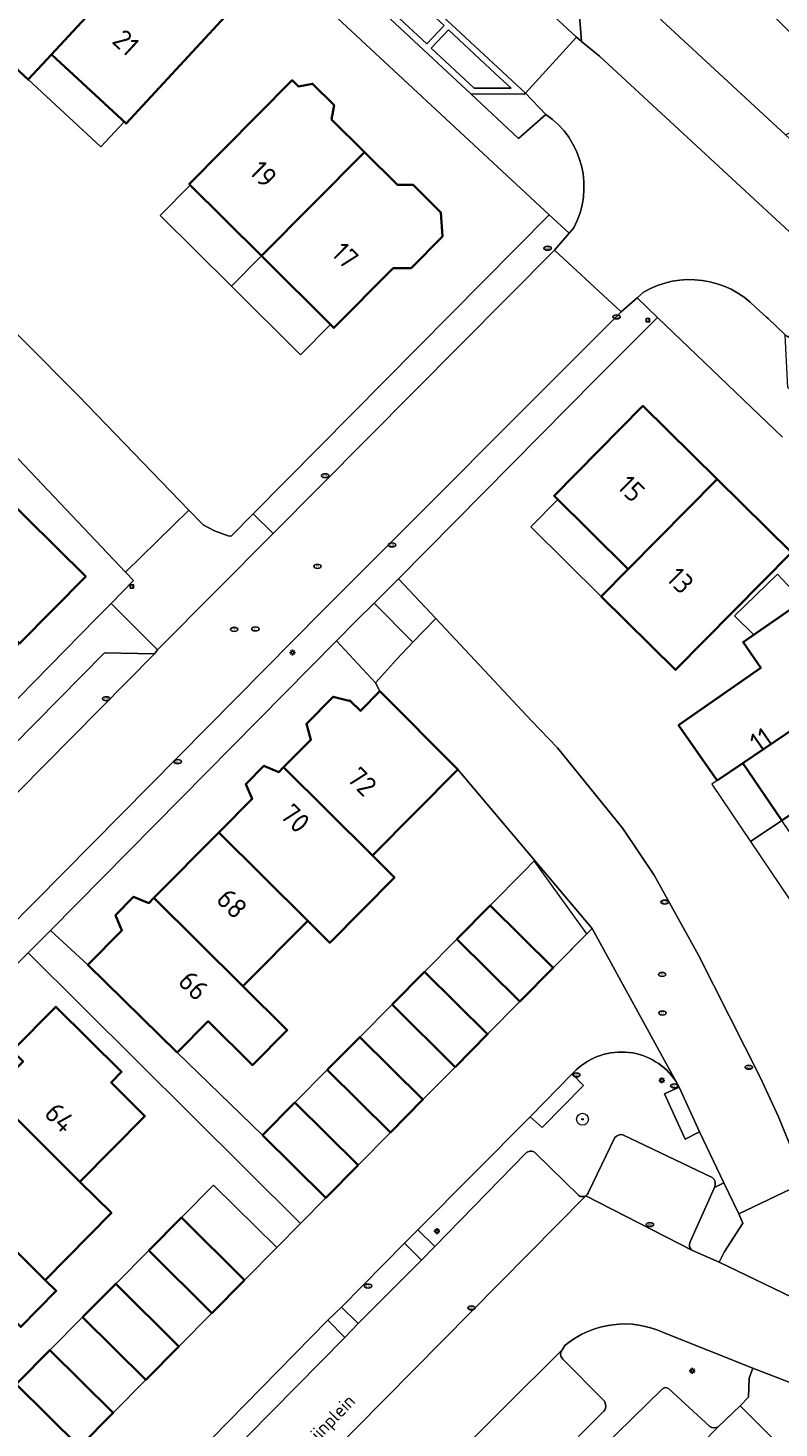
# Model space of a CAD drawing. Header units: metres. Extents: x 149984 to 156489, y 469398 to 478068.
# Tile 569 of 656: x 154291 to 154342, y 474108 to 474202. Entities that reach past the tile are written whole.
import ezdxf
from ezdxf.enums import TextEntityAlignment as Align

# ---------------------------------------------------------------- set-up
doc = ezdxf.new("R2010")
doc.units = ezdxf.units.M
doc.header["$LTSCALE"] = 0.75
for name, color, linetype, lineweight in [('B-WE-GR-BEPLANTING_CULTUUR_HEESTERS-GV', 252, 'Continuous', 18), ('B-WE-GR-BOOM-S', 252, 'Continuous', 25), ('B-WE-IE-MEUBILAIR-S', 252, 'Continuous', 25), ('B-WE-OG-BEBOUWING-GV', 6, 'Continuous', 35), ('B-WE-OG-BEBOUWING-T18', 1, 'Continuous', 18), ('B-WE-OG-BEBOUWING_LUIFEL-GV', 6, 'Continuous', 18), ('B-WE-OG-TERREIN_BEGROEID-GV', 252, 'Continuous', 18), ('B-WE-OG-TERREIN_ERF-GV', 252, 'Continuous', 18), ('B-WE-OG-TOPOGRAFIE-T18', 7, 'Continuous', 18), ('B-WE-VH-GESLOTENVERHARDING_ASFALT-GV', 252, 'Continuous', 18), ('B-WE-VH-OPENVERHARDING_BETONSTRAATSTEEN-GV', 252, 'Continuous', 18), ('B-WE-VH-OPENVERHARDING_STRAATBAKSTEEN-GV', 252, 'Continuous', 18), ('B-WE-VH-OPENVERHARDING_TEGEL-GV', 252, 'Continuous', 18)]:
    doc.layers.add(name, color=color, linetype=linetype, lineweight=lineweight)
doc.styles.add('NLCS-ISO', font='NLCS-ISO.ttf')
doc.styles.add('NLCS-ISO-M500-T18', font='NLCS-ISO.ttf', dxfattribs={"height": 0.9})
doc.styles.add('NLCS-ISO-M750-T18', font='NLCS-ISO.ttf', dxfattribs={"height": 1.35})

# ---------------------------------------------------------------- blocks, each defined once
blk = doc.blocks.new('SIE-MEUBILAIR_BORD_VERKEER-SO')
blk.add_lwpolyline([(-0.5625, -0.5625), (0.5625, -0.5625), (0.5625, 0.5625), (-0.5625, 0.5625)], close=True)
at = {"style": 'NLCS-ISO'}
blk.add_text('vb', height=0.75, dxfattribs=at).set_placement((0, 0), align=Align.MIDDLE_CENTER)
blk = doc.blocks.new('SIE-MEUBILAIR_PAAL_LICHTMAST-SO')
for points in [[(-0.62, 0), (-1, 0)], [(-0.71, 0.71), (-0.44, 0.44)], [(0, 1), (0, 0.62)], [(0.44, 0.44), (0.71, 0.71)], [(1, 0), (0.62, 0)], [(-0.71, -0.71), (-0.44, -0.44)], [(0, -0.62), (0, -1)], [(0.44, -0.44), (0.71, -0.71)]]:
    blk.add_lwpolyline(points)
blk.add_circle((0, 0), 0.5)
blk = doc.blocks.new('SIE-MEUBILAIR_PUT_KOLK-SO')
blk.add_ellipse((0, 0), major_axis=(1.25, 0), ratio=0.54)
at = {"style": 'NLCS-ISO'}
blk.add_text('klk', height=0.75, dxfattribs=at).set_placement((0.03, 0), align=Align.MIDDLE_CENTER)
blk = doc.blocks.new('SIE-MEUBILAIR_PUT_RIOOLPUT-SO')
blk.add_ellipse((0, 0), major_axis=(1.25, 0), ratio=0.54)
at = {"style": 'NLCS-ISO'}
blk.add_text('ri', height=0.75, dxfattribs=at).set_placement((-0.04, 0.07), align=Align.MIDDLE_CENTER)
blk = doc.blocks.new('SGR-BOOM_GBKN-SO')
at = {"linetype": 'ByBlock', "lineweight": 18}
h = blk.add_hatch(color=0, dxfattribs=at)
h.dxf.hatch_style = 1
edge = h.paths.add_edge_path()
edge.add_arc((0, 0), 0.25, 0, 360)
at = {"color": 0, "linetype": 'ByBlock', "lineweight": 18}
for radius in [2, 0.25]:
    blk.add_circle((0, 0), radius, dxfattribs=at)
at = {"color": 0, "linetype": 'ByBlock', "lineweight": 18, "style": 'NLCS-ISO'}
blk.add_attdef('SOORT', (2.5, 0), '', height=1.5, dxfattribs=at)

msp = doc.modelspace()

# ---------------------------------------------------------------- linework, layer by layer
at = {"layer": 'B-WE-GR-BEPLANTING_CULTUUR_HEESTERS-GV', "flags": 128}
for points in [[(154326.186, 474196.171), (154324.795, 474197.612), (154324.724, 474197.536), (154321.125, 474197.558), (154324.326, 474194.557)], [(154314.7, 474157.87), (154316.102, 474159.442), (154317.215, 474160.597), (154314.596, 474163.24), (154313.385, 474162.032), (154312.056, 474160.705)], [(154317.784, 474118.956), (154316.648, 474120.091), (154312.393, 474115.796), (154313.517, 474114.685)], [(154312.627, 474113.749), (154311.482, 474114.901), (154302.561, 474105.803), (154303.605, 474104.651), (154304.44, 474105.457)]]:
    msp.add_lwpolyline(points, close=True, dxfattribs=at)
at = {"layer": 'B-WE-GR-BEPLANTING_CULTUUR_HEESTERS-GV'}
for points in [[(154334.946, 474131.007, 0.463691), (154328.228, 474131.782)], [(154330.824, 474127.214, -0.309567), (154331.372, 474127.392)], [(154324.799, 474126.14, -0.402328), (154325.485, 474126.17)], [(154337.387, 474124.528, -0.363563), (154337.54, 474123.849)], [(154328.395, 474123.308, 0.294036), (154328.871, 474123.299)], [(154328.871, 474123.299, 0.176434), (154329.055, 474123.535)], [(154334.151, 474114.047, 0.290339), (154327.473, 474113.224)], [(154327.267, 474112.916, 0.3938), (154327.318, 474112.289)], [(154334.029, 474110.271, -0.388393), (154334.433, 474110.3)], [(154330.043, 474109.537, -0.460701), (154329.988, 474108.684)], [(154337.235, 474107.732, 0.302189), (154337.781, 474107.729)]]:
    msp.add_lwpolyline(points, format="xyb", dxfattribs=at)
at = {"layer": 'B-WE-GR-BEPLANTING_CULTUUR_HEESTERS-GV', "flags": 128}
for points in [[(154328.228, 474131.782), (154327.945, 474131.501), (154328.721, 474130.718), (154325.933, 474127.886), (154325.121, 474128.602), (154317.548, 474121.006), (154318.692, 474119.865), (154324.799, 474126.14)], [(154337.54, 474123.849), (154338.182, 474124.157), (154336.527, 474127.599), (154335.571, 474127.108), (154334.176, 474130.172), (154335.174, 474130.618)], [(154335.174, 474130.618), (154334.946, 474131.007)], [(154329.055, 474123.535), (154330.824, 474127.214)], [(154331.372, 474127.392), (154337.387, 474124.528)], [(154325.485, 474126.17), (154328.395, 474123.308)], [(154340.135, 474111.682), (154334.151, 474114.047)], [(154327.473, 474113.224), (154327.267, 474112.916)], [(154327.318, 474112.289), (154330.043, 474109.537)], [(154337.781, 474107.729), (154339.283, 474109.128), (154339.828, 474109.711), (154339.889, 474111.006), (154340.135, 474111.682)], [(154329.988, 474108.684), (154326.771, 474105.443), (154327.901, 474104.277), (154334.029, 474110.271)], [(154334.433, 474110.3), (154337.235, 474107.732)]]:
    msp.add_lwpolyline(points, dxfattribs=at)
at = {"layer": 'B-WE-OG-BEBOUWING-GV', "flags": 128}
for points in [[(154292.847, 474200.221), (154299.542, 474207.446), (154294.51, 474212.109), (154291.112, 474208.441), (154288.904, 474210.487), (154284.031, 474205.227), (154286.239, 474203.182), (154291.27, 474198.52)], [(154299.542, 474207.446), (154292.847, 474200.221), (154297.879, 474195.558), (154304.574, 474202.784)], [(154307.011, 474186.631), (154313.957, 474193.628), (154311.729, 474195.84), (154311.905, 474196.795), (154310.448, 474198.241), (154309.495, 474198.059), (154309.08, 474198.471), (154302.134, 474191.475)], [(154313.957, 474193.628), (154307.011, 474186.631), (154311.89, 474181.786), (154315.885, 474185.81), (154317.092, 474185.814), (154319.216, 474187.954), (154319.107, 474189.568), (154317.24, 474191.422), (154316.183, 474191.418)], [(154331.736, 474165.527), (154337.724, 474171.585), (154332.724, 474176.527), (154326.736, 474170.468)], [(154337.724, 474171.585), (154331.736, 474165.527), (154329.915, 474163.684), (154334.923, 474158.736), (154342.731, 474166.637)], [(154290.688, 474160.509), (154295.161, 474165.037), (154289.15, 474170.962), (154289.053, 474170.864), (154284.684, 474166.441)], [(154348.227, 474158.387), (154345.584, 474162.296), (154344.763, 474161.725), (154343.566, 474163.445), (154339.471, 474160.595), (154340.668, 474158.875), (154336.892, 474156.248), (154335.123, 474155.017), (154337.721, 474151.282), (154339.456, 474152.455)], [(154342.074, 474148.584), (154350.846, 474154.516), (154348.227, 474158.387), (154339.456, 474152.455)], [(154312.925, 474156.641), (154311.836, 474156.924), (154310.039, 474155.097), (154310.336, 474154.029), (154308.491, 474152.169), (154314.485, 474146.225), (154320.252, 474152.033), (154314.992, 474157.294), (154313.674, 474155.975), (154312.961, 474156.677)], [(154304.126, 474147.767), (154310.121, 474141.823), (154311.609, 474140.348), (154315.973, 474144.749), (154314.485, 474146.225), (154308.491, 474152.169), (154308.173, 474151.848), (154307.156, 474152.269), (154305.942, 474151.036), (154306.375, 474150.035)], [(154299.761, 474143.365), (154305.757, 474137.42), (154310.121, 474141.823), (154304.126, 474147.767)], [(154305.757, 474137.42), (154299.761, 474143.365), (154299.423, 474143.024), (154298.385, 474143.45), (154297.167, 474142.202), (154297.596, 474141.181), (154295.291, 474138.857), (154301.326, 474132.95), (154303.417, 474135.06), (154306.407, 474132.095), (154308.747, 474134.455)], [(154320.172, 474140.586), (154324.416, 474136.376), (154326.675, 474138.66), (154322.433, 474142.866)], [(154315.808, 474136.184), (154320.058, 474131.97), (154322.243, 474134.179), (154317.99, 474138.385)], [(154288.784, 474130.178), (154294.77, 474124.228), (154299.153, 474128.663), (154296.868, 474130.921), (154297.577, 474131.638), (154293.144, 474136.031), (154290.204, 474133.064), (154290.931, 474132.343)], [(154311.444, 474131.782), (154315.699, 474127.562), (154317.884, 474129.772), (154313.626, 474133.983)], [(154288.784, 474130.178), (154284.303, 474125.656), (154292.424, 474117.613), (154296.89, 474122.132), (154294.77, 474124.228)], [(154307.072, 474127.372), (154311.337, 474123.152), (154313.521, 474125.36), (154309.258, 474129.577)], [(154284.303, 474125.656), (154279.847, 474121.162), (154285.847, 474115.198), (154287.913, 474117.289), (154290.78, 474114.457), (154293.17, 474116.875), (154292.424, 474117.613)], [(154299.413, 474119.613), (154303.661, 474115.391), (154305.852, 474117.607), (154301.604, 474121.821)], [(154294.943, 474115.108), (154299.204, 474110.884), (154301.44, 474113.145), (154297.178, 474117.361)], [(154290.541, 474110.672), (154290.462, 474110.592), (154294.735, 474106.366), (154297.011, 474108.667), (154292.742, 474112.89)]]:
    msp.add_lwpolyline(points, close=True, dxfattribs=at)
at = {"layer": 'B-WE-OG-BEBOUWING_LUIFEL-GV', "flags": 128}
for points in [[(154297.748, 474195.68), (154292.847, 474200.221), (154291.27, 474198.52), (154296.171, 474193.978)], [(154302.21, 474191.4), (154300.185, 474189.362), (154304.987, 474184.593), (154307.011, 474186.631)], [(154307.011, 474186.631), (154304.987, 474184.593), (154309.639, 474179.974), (154311.663, 474182.012)], [(154326.98, 474170.227), (154325.159, 474168.383), (154329.915, 474163.684), (154331.736, 474165.527)], [(154340.197, 474161.1), (154343.488, 474163.391), (154341.783, 474165.181), (154338.902, 474162.383)], [(154339.976, 474147.165), (154342.074, 474148.584), (154339.456, 474152.455), (154337.358, 474151.037)], [(154344.729, 474144.657), (154342.074, 474148.584), (154339.976, 474147.165), (154342.631, 474143.238)], [(154325.391, 474145.857), (154324.693, 474145.146), (154322.425, 474142.859), (154326.668, 474138.653), (154328.938, 474140.948)], [(154320.172, 474140.586), (154317.99, 474138.385), (154322.243, 474134.179), (154324.416, 474136.376)], [(154315.808, 474136.184), (154313.626, 474133.983), (154317.884, 474129.772), (154320.058, 474131.97)], [(154311.444, 474131.782), (154309.258, 474129.577), (154313.521, 474125.36), (154315.699, 474127.562)], [(154303.781, 474124.016), (154301.604, 474121.821), (154305.852, 474117.607), (154308.032, 474119.811)], [(154299.413, 474119.613), (154297.178, 474117.361), (154301.44, 474113.145), (154303.661, 474115.391)], [(154294.943, 474115.108), (154292.742, 474112.89), (154297.011, 474108.667), (154299.204, 474110.884)]]:
    msp.add_lwpolyline(points, close=True, dxfattribs=at)
at = {"layer": 'B-WE-OG-TERREIN_BEGROEID-GV', "flags": 128}
msp.add_lwpolyline([(154347.309, 474197.017), (154301.371, 474242.962), (154297.968, 474235.817), (154342.335, 474194.806), (154343.712, 474195.479)], close=True, dxfattribs=at)
at = {"layer": 'B-WE-OG-TERREIN_ERF-GV', "flags": 128}
for points in [[(154207.96, 474262.998), (154218.6, 474260.42), (154221.621, 474259.423), (154221.99, 474258.44), (154222.33, 474257.67), (154223.51, 474255.92), (154232.74, 474244.34), (154236.47, 474239.6), (154245.54, 474229.08), (154250.6, 474223.56), (154269.85, 474202.97), (154287.14, 474184.75), (154294.67, 474177.21), (154302.105, 474169.509), (154302.931, 474168.654), (154303.07, 474168.51), (154303.83, 474168.1), (154304.76, 474167.76), (154304.959, 474167.757), (154306.453, 474169.264), (154326.41, 474189.4), (154287.045, 474225.964)], [(154342.128, 474174.43), (154333.704, 474182.494), (154329.585, 474178.371), (154316.24, 474164.88), (154318.75, 474162.19), (154321.398, 474159.39), (154325.223, 474155.269), (154326.951, 474153.484), (154331.369, 474148.045), (154333.479, 474144.911), (154336.477, 474139.514), (154340.614, 474131.29), (154341.862, 474128.612), (154343.659, 474124.199)], [(154287.488, 474153.656), (154295.863, 474162.2), (154296.868, 474163.221), (154298.373, 474164.752), (154297.84, 474165.314), (154282.56, 474181.42)], [(154309.631, 474121.428), (154291.285, 474139.664), (154274.381, 474122.662), (154275.197, 474121.416), (154276.145, 474120.342), (154283.12, 474112.439), (154288.206, 474106.585)], [(154294.735, 474106.366), (154290.462, 474110.592), (154290.541, 474110.672), (154292.742, 474112.89), (154297.011, 474108.667), (154299.204, 474110.884), (154294.943, 474115.108), (154297.178, 474117.361), (154301.44, 474113.145), (154303.661, 474115.391), (154299.413, 474119.613), (154301.604, 474121.821), (154305.852, 474117.607), (154308.032, 474119.811), (154309.631, 474121.428)]]:
    msp.add_lwpolyline(points, dxfattribs=at)
for points in [[(154299.542, 474207.446), (154304.574, 474202.784), (154297.879, 474195.558), (154292.847, 474200.221), (154291.27, 474198.52), (154286.239, 474203.182), (154284.031, 474205.227), (154288.904, 474210.487), (154291.112, 474208.441), (154294.51, 474212.109)], [(154307.011, 474186.631), (154302.134, 474191.475), (154309.08, 474198.471), (154309.495, 474198.059), (154310.448, 474198.241), (154311.905, 474196.795), (154311.729, 474195.84), (154313.957, 474193.628), (154316.183, 474191.418), (154317.24, 474191.422), (154319.107, 474189.568), (154319.216, 474187.954), (154317.092, 474185.814), (154315.885, 474185.81), (154311.89, 474181.786)], [(154331.736, 474165.527), (154326.736, 474170.468), (154332.724, 474176.527), (154337.724, 474171.585), (154342.731, 474166.637), (154334.923, 474158.736), (154329.915, 474163.684)], [(154290.688, 474160.509), (154286.327, 474156.095), (154281.966, 474151.681), (154277.506, 474147.167), (154271.495, 474153.092), (154275.961, 474157.613), (154280.322, 474162.027), (154284.684, 474166.441), (154289.053, 474170.864), (154289.15, 474170.962), (154295.161, 474165.037)], [(154342.074, 474148.584), (154339.456, 474152.455), (154337.721, 474151.282), (154335.123, 474155.017), (154336.892, 474156.248), (154340.668, 474158.875), (154339.471, 474160.595), (154343.566, 474163.445), (154344.763, 474161.725), (154345.584, 474162.296), (154348.227, 474158.387), (154350.846, 474154.516), (154353.533, 474150.542), (154344.814, 474144.531)], [(154297.596, 474141.181), (154297.167, 474142.202), (154298.385, 474143.45), (154299.423, 474143.024), (154299.761, 474143.365), (154304.126, 474147.767), (154306.375, 474150.035), (154305.942, 474151.036), (154307.156, 474152.269), (154308.173, 474151.848), (154308.491, 474152.169), (154310.336, 474154.029), (154310.039, 474155.097), (154311.836, 474156.924), (154312.925, 474156.641), (154312.961, 474156.677), (154313.674, 474155.975), (154314.992, 474157.294), (154314.7, 474157.87), (154312.056, 474160.705), (154292.779, 474141.178), (154295.291, 474138.857)], [(154303.417, 474135.06), (154301.326, 474132.95), (154307.072, 474127.372), (154309.258, 474129.577), (154313.521, 474125.36), (154315.699, 474127.562), (154311.444, 474131.782), (154313.626, 474133.983), (154317.884, 474129.772), (154320.058, 474131.97), (154315.808, 474136.184), (154317.99, 474138.385), (154322.243, 474134.179), (154324.416, 474136.376), (154320.172, 474140.586), (154322.433, 474142.866), (154326.675, 474138.66), (154329.289, 474141.308), (154320.252, 474152.033), (154314.485, 474146.225), (154315.973, 474144.749), (154311.609, 474140.348), (154310.121, 474141.823), (154305.757, 474137.42), (154308.747, 474134.455), (154306.407, 474132.095)], [(154284.303, 474125.656), (154288.784, 474130.178), (154290.931, 474132.343), (154290.204, 474133.064), (154293.144, 474136.031), (154297.577, 474131.638), (154296.868, 474130.921), (154299.153, 474128.663), (154294.77, 474124.228), (154296.89, 474122.132), (154292.424, 474117.613), (154293.17, 474116.875), (154290.78, 474114.457), (154287.913, 474117.289), (154285.847, 474115.198), (154279.847, 474121.162)]]:
    msp.add_lwpolyline(points, close=True, dxfattribs=at)
at = {"layer": 'B-WE-VH-GESLOTENVERHARDING_ASFALT-GV', "flags": 128}
msp.add_lwpolyline([(154328.235, 474201.374), (154293.133, 474233.814), (154289.681, 474230.203), (154324.795, 474197.612)], close=True, dxfattribs=at)
at = {"layer": 'B-WE-VH-OPENVERHARDING_BETONSTRAATSTEEN-GV', "flags": 128}
for points in [[(154241.032, 474228.703), (154247.28, 474221.17), (154250.576, 474217.639), (154250.7, 474217.506), (154254.607, 474213.344), (154254.792, 474213.147), (154264.174, 474202.58), (154267.884, 474198.403), (154270.976, 474194.92), (154275.244, 474190.704), (154274.483, 474189.933), (154282.56, 474181.42), (154297.84, 474165.314), (154302.105, 474169.509), (154294.67, 474177.21), (154287.14, 474184.75), (154269.85, 474202.97), (154250.6, 474223.56), (154245.54, 474229.08), (154236.47, 474239.6)], [(154340.34, 474183.154), (154341.046, 474182.516), (154341.167, 474182.417), (154342.318, 474181.327), (154342.538, 474181.165), (154342.608, 474181.243), (154346.062, 474184.881), (154346.132, 474184.973), (154345.94, 474185.159), (154344.657, 474186.353), (154329.783, 474200.095), (154328.578, 474201.091), (154328.235, 474201.374), (154324.795, 474197.612), (154326.186, 474196.171)], [(154328.052, 474188.519), (154327.758, 474188.175), (154326.769, 474187.016)], [(154326.769, 474187.016), (154331.249, 474182.874), (154332.324, 474183.812), (154332.75, 474184.184)], [(154334.946, 474131.007), (154329.289, 474141.308), (154326.675, 474138.66), (154324.416, 474136.376), (154322.243, 474134.179), (154320.058, 474131.97), (154317.884, 474129.772), (154315.699, 474127.562), (154313.521, 474125.36), (154311.337, 474123.152), (154309.631, 474121.428), (154308.032, 474119.811), (154305.852, 474117.607), (154303.661, 474115.391), (154301.44, 474113.145), (154299.204, 474110.884), (154297.011, 474108.667), (154294.735, 474106.366)], [(154299.018, 474102.263), (154301.649, 474104.871), (154302.561, 474105.803), (154311.482, 474114.901), (154312.393, 474115.796), (154316.648, 474120.091), (154317.548, 474121.006), (154325.121, 474128.602), (154327.945, 474131.501), (154328.228, 474131.782)], [(154330.824, 474127.214), (154329.055, 474123.535)], [(154337.387, 474124.528), (154331.372, 474127.392)], [(154324.799, 474126.14), (154318.692, 474119.865), (154317.784, 474118.956), (154313.517, 474114.685), (154312.627, 474113.749), (154304.44, 474105.457)], [(154328.395, 474123.308), (154325.485, 474126.17)], [(154335.895, 474120.198), (154337.54, 474123.849)], [(154304.497, 474104.868), (154307.565, 474101.733), (154328.871, 474123.299)], [(154328.871, 474123.299), (154336.073, 474119.594)], [(154327.267, 474112.916), (154315.138, 474100.845)], [(154330.043, 474109.537), (154327.318, 474112.289)], [(154334.029, 474110.271), (154327.901, 474104.277), (154327.395, 474103.774), (154323.947, 474100.14), (154327.193, 474096.881), (154337.781, 474107.729)], [(154337.235, 474107.732), (154334.433, 474110.3)], [(154319.421, 474097.909), (154326.277, 474104.909), (154326.771, 474105.443), (154329.988, 474108.684)]]:
    msp.add_lwpolyline(points, dxfattribs=at)
for points in [[(154285.257, 474234.31), (154285.351, 474230.885), (154289.664, 474226.758), (154296.461, 474220.464), (154299.394, 474220.523), (154300.164, 474219.867), (154300.365, 474216.849), (154307.349, 474210.382), (154310.439, 474210.381), (154311.003, 474209.852), (154311.226, 474206.774), (154321.125, 474197.558), (154324.724, 474197.536), (154324.795, 474197.612), (154289.681, 474230.203), (154288.225, 474231.584)], [(154328.235, 474201.374), (154328.578, 474201.091), (154328.36, 474204.037), (154295.746, 474234.146), (154292.957, 474234.103), (154293.19, 474233.873), (154293.133, 474233.814)], [(154314.777, 474204.078), (154315.936, 474205.304), (154319.311, 474202.162), (154318.151, 474200.937)], [(154319.311, 474202.162), (154315.936, 474205.304), (154314.777, 474204.078), (154318.151, 474200.937)], [(154318.455, 474200.631), (154319.613, 474201.876), (154322.77, 474198.935), (154323.847, 474197.932), (154321.338, 474197.947)], [(154322.77, 474198.935), (154319.613, 474201.876), (154318.455, 474200.631), (154321.338, 474197.947), (154323.847, 474197.932)], [(154307.797, 474167.932), (154306.453, 474169.264), (154304.959, 474167.757), (154304.76, 474167.76), (154303.83, 474168.1), (154303.07, 474168.51), (154302.931, 474168.654), (154302.105, 474169.509), (154297.84, 474165.314), (154298.373, 474164.752), (154296.868, 474163.221), (154299.991, 474160.081)], [(154316.102, 474159.442), (154314.7, 474157.87), (154314.992, 474157.294), (154320.252, 474152.033), (154329.289, 474141.308), (154334.946, 474131.007), (154335.174, 474130.618), (154336.527, 474127.599), (154338.182, 474124.157), (154339.183, 474122.074), (154343.659, 474124.199), (154341.862, 474128.612), (154340.614, 474131.29), (154336.477, 474139.514), (154333.479, 474144.911), (154331.369, 474148.045), (154326.951, 474153.484), (154325.223, 474155.269), (154321.398, 474159.39), (154318.75, 474162.19), (154317.215, 474160.597)], [(154299.793, 474159.819), (154296.429, 474159.886), (154268.508, 474131.605), (154268.486, 474128.16)], [(154344.072, 474123.486), (154343.659, 474124.199), (154339.183, 474122.074), (154339.461, 474121.443), (154338.199, 474119.49), (154337.87, 474118.817), (154343.359, 474116.162), (154348.469, 474113.734), (154347.908, 474114.822)], [(154340.135, 474111.682), (154339.889, 474111.006), (154339.828, 474109.711), (154339.283, 474109.128), (154343.541, 474104.85), (154344.127, 474105.379), (154344.472, 474105.772), (154345.357, 474106.345), (154346.384, 474106.823), (154348.744, 474107.478), (154349.073, 474108.209)], [(154343.541, 474104.85), (154339.283, 474109.128), (154337.781, 474107.729), (154327.193, 474096.881), (154329.716, 474094.349), (154331.976, 474094.018), (154331.967, 474094.726), (154333.828, 474096.557), (154335.33, 474096.606), (154335.995, 474097.27)]]:
    msp.add_lwpolyline(points, close=True, dxfattribs=at)
at = {"layer": 'B-WE-VH-OPENVERHARDING_BETONSTRAATSTEEN-GV'}
for points in [[(154326.186, 474196.171, -0.381844), (154328.052, 474188.519)], [(154332.75, 474184.184, -0.346493), (154340.34, 474183.154)], [(154328.228, 474131.782, -0.463691), (154334.946, 474131.007)], [(154331.372, 474127.392, 0.309567), (154330.824, 474127.214)], [(154325.485, 474126.17, 0.402328), (154324.799, 474126.14)], [(154337.54, 474123.849, 0.363563), (154337.387, 474124.528)], [(154328.871, 474123.299, -0.294036), (154328.395, 474123.308)], [(154329.055, 474123.535, -0.176434), (154328.871, 474123.299)], [(154336.073, 474119.594, -0.386987), (154335.895, 474120.198)], [(154327.318, 474112.289, -0.3938), (154327.267, 474112.916)], [(154334.433, 474110.3, 0.388393), (154334.029, 474110.271)], [(154329.988, 474108.684, 0.460701), (154330.043, 474109.537)], [(154337.781, 474107.729, -0.302189), (154337.235, 474107.732)]]:
    msp.add_lwpolyline(points, format="xyb", dxfattribs=at)
at = {"layer": 'B-WE-VH-OPENVERHARDING_STRAATBAKSTEEN-GV', "flags": 128}
for points in [[(154331.249, 474182.874), (154326.769, 474187.016), (154307.797, 474167.932), (154299.991, 474160.081), (154299.793, 474159.819), (154268.486, 474128.16), (154272.547, 474123.61), (154273.812, 474125.005), (154274.34, 474125.538), (154311.079, 474162.669)], [(154318.75, 474162.19), (154316.24, 474164.88), (154314.596, 474163.24), (154317.215, 474160.597)]]:
    msp.add_lwpolyline(points, close=True, dxfattribs=at)
for points in [[(154373.25, 474103.359), (154372.365, 474109.577), (154360.387, 474108.042), (154359.532, 474108.028), (154359.045, 474108.087), (154357.666, 474108.425), (154356.298, 474109.173), (154348.469, 474113.734), (154343.359, 474116.162), (154337.87, 474118.817), (154336.073, 474119.594), (154328.871, 474123.299), (154307.565, 474101.733)], [(154334.151, 474114.047), (154340.135, 474111.682), (154349.073, 474108.209), (154351.106, 474107.511)], [(154304.218, 474077.872), (154304.225, 474077.889), (154309.87, 474091.49), (154310.832, 474093.922), (154312.538, 474097.841), (154312.857, 474098.603), (154315.138, 474100.845), (154327.267, 474112.916), (154327.473, 474113.224)]]:
    msp.add_lwpolyline(points, dxfattribs=at)
at = {"layer": 'B-WE-VH-OPENVERHARDING_STRAATBAKSTEEN-GV'}
msp.add_lwpolyline([(154327.473, 474113.224, -0.290339), (154334.151, 474114.047)], format="xyb", dxfattribs=at)
at = {"layer": 'B-WE-VH-OPENVERHARDING_TEGEL-GV', "flags": 128}
for points in [[(154287.103, 474242.586), (154287.077, 474239.902), (154288.289, 474238.706), (154291.758, 474235.285), (154292.957, 474234.103), (154295.746, 474234.146), (154328.36, 474204.037), (154328.578, 474201.091), (154329.783, 474200.095), (154344.657, 474186.353), (154345.94, 474185.159), (154348.741, 474185.159), (154352.778, 474181.117)], [(154360.825, 474175.362), (154360.976, 474175.494), (154361.227, 474175.702), (154356.806, 474180.822), (154352.103, 474185.683), (154348.045, 474189.509), (154349.456, 474191.046), (154347.801, 474192.546), (154346.416, 474191.02), (154342.335, 474194.806), (154297.968, 474235.817), (154293.975, 474239.507), (154295.362, 474240.897)], [(154326.186, 474196.171), (154324.326, 474194.557), (154321.125, 474197.558), (154311.226, 474206.774), (154307.349, 474210.382), (154300.365, 474216.849), (154299.494, 474217.614), (154296.461, 474220.464), (154289.664, 474226.758), (154285.351, 474230.885), (154279.87, 474236.351)], [(154287.045, 474225.964), (154326.41, 474189.4), (154327.758, 474188.175), (154328.052, 474188.519)], [(154332.75, 474184.184), (154332.324, 474183.812), (154333.704, 474182.494), (154342.128, 474174.43)], [(154349.674, 474170.224), (154349.859, 474173.341), (154349.151, 474174.135), (154346.087, 474174.168), (154342.498, 474177.757), (154342.318, 474181.327), (154341.167, 474182.417), (154341.046, 474182.516), (154340.34, 474183.154)], [(154339.183, 474122.074), (154338.182, 474124.157), (154337.54, 474123.849), (154335.895, 474120.198)], [(154336.073, 474119.594), (154337.87, 474118.817), (154338.199, 474119.49), (154339.461, 474121.443), (154339.183, 474122.074)]]:
    msp.add_lwpolyline(points, dxfattribs=at)
at = {"layer": 'B-WE-VH-OPENVERHARDING_TEGEL-GV'}
for points in [[(154328.052, 474188.519, 0.381844), (154326.186, 474196.171)], [(154340.34, 474183.154, 0.346493), (154332.75, 474184.184)], [(154335.895, 474120.198, 0.386987), (154336.073, 474119.594)]]:
    msp.add_lwpolyline(points, format="xyb", dxfattribs=at)
at = {"layer": 'B-WE-VH-OPENVERHARDING_TEGEL-GV', "flags": 128}
for points in [[(154326.769, 474187.016), (154327.758, 474188.175), (154326.41, 474189.4), (154306.453, 474169.264), (154307.797, 474167.932)], [(154312.056, 474160.705), (154313.385, 474162.032), (154314.596, 474163.24), (154316.24, 474164.88), (154329.585, 474178.371), (154333.704, 474182.494), (154332.324, 474183.812), (154331.249, 474182.874), (154311.079, 474162.669), (154274.34, 474125.538), (154273.812, 474125.005), (154274.345, 474124.478), (154274.381, 474122.662), (154291.285, 474139.664), (154292.779, 474141.178)], [(154296.868, 474163.221), (154295.863, 474162.2), (154287.488, 474153.656), (154267.008, 474133.031), (154268.508, 474131.605), (154296.429, 474159.886), (154299.793, 474159.819), (154299.991, 474160.081)], [(154291.285, 474139.664), (154309.631, 474121.428), (154311.337, 474123.152), (154307.072, 474127.372), (154301.326, 474132.95), (154295.291, 474138.857), (154292.779, 474141.178)], [(154325.121, 474128.602), (154325.933, 474127.886), (154328.721, 474130.718), (154327.945, 474131.501)], [(154336.527, 474127.599), (154335.174, 474130.618), (154334.176, 474130.172), (154335.571, 474127.108)], [(154317.548, 474121.006), (154316.648, 474120.091), (154317.784, 474118.956), (154318.692, 474119.865)], [(154312.393, 474115.796), (154311.482, 474114.901), (154312.627, 474113.749), (154313.517, 474114.685)]]:
    msp.add_lwpolyline(points, close=True, dxfattribs=at)

# ---------------------------------------------------------------- block references
at = {"layer": 'B-WE-GR-BOOM-S', "xscale": 0.2, "yscale": 0.2, "zscale": 0.2}
msp.add_blockref('SGR-BOOM_GBKN-SO', (154328.646, 474128.45), dxfattribs=at)
at = {"layer": 'B-WE-IE-MEUBILAIR-S', "xscale": 0.2, "yscale": 0.2, "zscale": 0.2}
for name, p in [('SIE-MEUBILAIR_PUT_KOLK-SO', (154326.293, 474187.153)), ('SIE-MEUBILAIR_PUT_KOLK-SO', (154330.945, 474182.529)), ('SIE-MEUBILAIR_BORD_VERKEER-SO', (154333.052, 474182.298)), ('SIE-MEUBILAIR_PUT_KOLK-SO', (154311.302, 474171.822)), ('SIE-MEUBILAIR_PUT_KOLK-SO', (154315.81, 474167.158)), ('SIE-MEUBILAIR_PUT_RIOOLPUT-SO', (154310.784, 474165.712)), ('SIE-MEUBILAIR_BORD_VERKEER-SO', (154298.262, 474164.357)), ('SIE-MEUBILAIR_PUT_RIOOLPUT-SO', (154305.168, 474161.462)), ('SIE-MEUBILAIR_PUT_RIOOLPUT-SO', (154306.597, 474161.495)), ('SIE-MEUBILAIR_PAAL_LICHTMAST-SO', (154309.099, 474159.906)), ('SIE-MEUBILAIR_PUT_KOLK-SO', (154296.542, 474156.794)), ('SIE-MEUBILAIR_PUT_KOLK-SO', (154301.361, 474152.551)), ('SIE-MEUBILAIR_PUT_KOLK-SO', (154334.185, 474143.085)), ('SIE-MEUBILAIR_PUT_RIOOLPUT-SO', (154334.014, 474138.208)), ('SIE-MEUBILAIR_PUT_RIOOLPUT-SO', (154334.035, 474135.609)), ('SIE-MEUBILAIR_PUT_KOLK-SO', (154328.242, 474131.442)), ('SIE-MEUBILAIR_PUT_KOLK-SO', (154339.858, 474131.955)), ('SIE-MEUBILAIR_PAAL_LICHTMAST-SO', (154333.999, 474131.072)), ('SIE-MEUBILAIR_PUT_KOLK-SO', (154334.84, 474130.701)), ('SIE-MEUBILAIR_PAAL_LICHTMAST-SO', (154318.836, 474120.908)), ('SIE-MEUBILAIR_PUT_KOLK-SO', (154333.193, 474121.353)), ('SIE-MEUBILAIR_PUT_KOLK-SO', (154314.192, 474117.206)), ('SIE-MEUBILAIR_PUT_KOLK-SO', (154321.167, 474115.738)), ('SIE-MEUBILAIR_PAAL_LICHTMAST-SO', (154336.045, 474111.492))]:
    msp.add_blockref(name, p, dxfattribs=at)

# ---------------------------------------------------------------- texts
at = {"layer": 'B-WE-OG-BEBOUWING-T18', "style": 'NLCS-ISO-M750-T18'}
for s, rotation, p in [('21', 317.2, (154297.871, 474201.019)), ('19', 315.2, (154307.133, 474192.148)), ('17', 315.2, (154312.653, 474186.665)), ('15', 315.4, (154331.933, 474170.956)), ('13', 315.3, (154335.242, 474164.76)), ('11', 34.8, (154340.686, 474154.014)), ('72', 315.3, (154313.787, 474151.203)), ('70', 315.5, (154309.28, 474148.725)), ('68', 315.3, (154305.02, 474142.988)), ('66', 315.7, (154302.433, 474137.464)), ('64', 315.4, (154293.43, 474128.563))]:
    msp.add_text(s, height=1.35, rotation=rotation, dxfattribs=at).set_placement(p, align=Align.MIDDLE)
at = {"layer": 'B-WE-OG-TOPOGRAFIE-T18', "style": 'NLCS-ISO-M500-T18'}
msp.add_text('Peter Dorleijnplein', height=0.9, rotation=46.1, dxfattribs=at).set_placement((154309.726, 474106.008), align=Align.MIDDLE)

doc.saveas('drawing.dxf')
